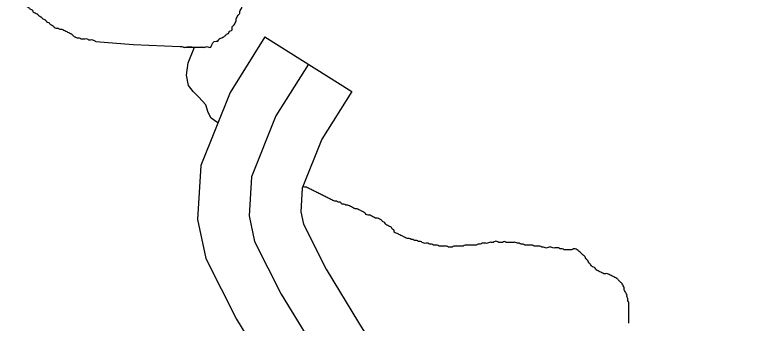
# Model space of a CAD drawing. Extents: x 813775 to 1157140, y 1757555 to 1979907.
# Drawn here: x 996904 to 999074, y 1877579 to 1878480 of the extents above; entities that cross this region are included whole.
import ezdxf

# ---------------------------------------------------------------- set-up
doc = ezdxf.new("R2010")
doc.units = 0
doc.layers.add('Level 35', color=7, linetype='Continuous')
doc.layers.add('Level 45', color=7, linetype='Continuous')

msp = doc.modelspace()

# ---------------------------------------------------------------- linework, layer by layer
at = {"layer": 'Level 35'}
for points in [[(997141.4, 1878402.1), (997250, 1878392.9), (997387.3, 1878387.8)], [(997497.4, 1878163.9), (997478.7, 1878178.4), (997469.2, 1878194.8), (997462.4, 1878216.6), (997441.9, 1878239.8), (997425.6, 1878256.1), (997411.9, 1878273.8), (997406.5, 1878303.8), (997410.6, 1878339.3), (997429.8, 1878385)]]:
    msp.add_lwpolyline(points, dxfattribs=at)
for points in [[(997477.2, 1878385), (997492.6, 1878403.4), (997498.2, 1878403.4), (997500.9, 1878409), (997506.5, 1878411.8), (997512.1, 1878414.6), (997517.7, 1878417.4), (997523.3, 1878423), (997528.8, 1878425.8), (997531.6, 1878431.3), (997537.2, 1878434.1), (997540, 1878439.7), (997540, 1878445.3), (997545.6, 1878450.9), (997548.4, 1878456.5), (997551.2, 1878462), (997551.2, 1878467.6), (997553.9, 1878473.2), (997556.7, 1878478.8), (997562.3, 1878484.4), (997562.3, 1878489.9), (997565.1, 1878495.5), (997567.9, 1878501.1), (997567.9, 1878506.7), (997567.9, 1878512.3), (997570.7, 1878517.9), (997570.7, 1878523.4), (997573.5, 1878529), (997573.5, 1878534.6), (997573.5, 1878540.2), (997573.5, 1878545.8), (997573.5, 1878551.3), (997573.5, 1878556.9), (997573.5, 1878562.5), (997573.5, 1878568.1), (997573.5, 1878573.7), (997573.5, 1878579.3), (997573.5, 1878584.8), (997573.5, 1878590.4), (997573.5, 1878596), (997573.5, 1878601.6), (997573.5, 1878607.2), (997573.5, 1878612.7), (997573.5, 1878618.3), (997573.5, 1878623.9), (997576.3, 1878629.5), (997576.3, 1878635.1), (997576.3, 1878640.7), (997579, 1878646.2), (997579, 1878651.8), (997579, 1878657.4), (997581.8, 1878663), (997581.8, 1878668.6), (997584.6, 1878674.1), (997587.4, 1878679.7), (997587.4, 1878685.3), (997590.2, 1878690.9), (997593, 1878696.5), (997595.8, 1878702.1), (997595.8, 1878707.6), (997598.6, 1878713.2), (997601.4, 1878718.8), (997604.2, 1878724.4), (997606.9, 1878730), (997609.7, 1878735.5), (997612.5, 1878741.1), (997615.3, 1878746.7), (997618.1, 1878752.3), (997620.9, 1878757.9), (997623.7, 1878763.5), (997626.5, 1878769), (997626.5, 1878774.6), (997629.3, 1878780.2), (997632.1, 1878785.8), (997634.8, 1878791.4), (997637.6, 1878796.9), (997643.2, 1878799.7), (997643.2, 1878805.3), (997648.8, 1878810.9), (997651.6, 1878816.5), (997654.4, 1878822.1), (997657.2, 1878827.6), (997659.9, 1878833.2), (997665.5, 1878838.8), (997668.3, 1878844.4), (997673.9, 1878850), (997676.7, 1878855.6), (997679.5, 1878861.1), (997685.1, 1878863.9), (997687.8, 1878869.5), (997693.4, 1878872.3)], [(996855.1, 1878613.9), (996855.1, 1878608.3), (996857.9, 1878602.7), (996857.9, 1878597.1), (996857.9, 1878591.5), (996860.7, 1878585.9), (996863.5, 1878580.4), (996866.3, 1878574.8), (996869.1, 1878569.2), (996871.9, 1878563.6), (996877.5, 1878560.8), (996880.3, 1878555.2), (996885.8, 1878549.7), (996888.6, 1878544.1), (996894.2, 1878541.3), (996897, 1878535.7), (996902.6, 1878532.9), (996908.2, 1878530.1), (996910.9, 1878524.5), (996916.5, 1878521.8), (996922.1, 1878519), (996927.7, 1878513.4), (996933.3, 1878510.6), (996938.8, 1878505), (996944.4, 1878502.2), (996950, 1878496.6), (996955.6, 1878493.8), (996958.4, 1878488.3), (996963.9, 1878485.5), (996969.5, 1878482.7), (996975.1, 1878477.1), (996980.7, 1878474.3), (996986.3, 1878468.7), (996991.8, 1878465.9), (996997.4, 1878460.4), (997003, 1878457.6), (997008.6, 1878452), (997014.2, 1878449.2), (997019.7, 1878443.6), (997025.3, 1878440.8), (997030.9, 1878440.8), (997036.5, 1878438), (997042.1, 1878438), (997047.6, 1878435.2), (997053.2, 1878432.4), (997058.8, 1878429.7), (997064.4, 1878426.9), (997069.9, 1878424.1), (997075.5, 1878418.5), (997081.1, 1878415.7), (997086.7, 1878412.9), (997092.3, 1878412.9), (997097.8, 1878410.1), (997103.4, 1878410.1), (997109, 1878410.1), (997114.6, 1878410.1), (997120.2, 1878407.3), (997125.7, 1878407.3), (997131.3, 1878407.3), (997136.9, 1878404.5), (997141.4, 1878402.1)], [(997387.3, 1878387.8), (997390.7, 1878387.8), (997399.1, 1878385), (997404.7, 1878385), (997413.1, 1878385), (997407.5, 1878385), (997413.1, 1878385), (997421.4, 1878385), (997413.1, 1878385), (997421.4, 1878385), (997415.9, 1878385), (997424.2, 1878385), (997429.8, 1878385), (997435.4, 1878385), (997441, 1878385), (997446.5, 1878385), (997452.1, 1878385), (997457.7, 1878385), (997449.3, 1878385), (997454.9, 1878385), (997460.5, 1878385), (997466.1, 1878387.8), (997471.6, 1878385), (997477.2, 1878385)], [(998062.6, 1877823.1), (998057.1, 1877825.9), (998051.7, 1877825.9), (998046.2, 1877828.6), (998040.8, 1877831.3), (998035.3, 1877834), (998029.9, 1877836.8), (998024.4, 1877839.5), (998019, 1877842.2), (998013.5, 1877844.9), (998013.5, 1877850.4), (998008.1, 1877853.1), (998005.3, 1877858.6), (997999.9, 1877861.3), (997994.4, 1877864), (997989, 1877866.8), (997986.2, 1877872.2), (997980.8, 1877874.9), (997975.3, 1877880.4), (997969.9, 1877883.1), (997964.4, 1877885.8), (997959, 1877885.8), (997953.5, 1877888.6), (997948.1, 1877891.3), (997942.6, 1877894), (997937.2, 1877894), (997931.7, 1877896.8), (997926.3, 1877902.2), (997920.8, 1877904.9), (997915.4, 1877907.7), (997909.9, 1877910.4), (997904.5, 1877913.1), (997899, 1877913.1), (997893.6, 1877915.8), (997888.1, 1877918.6), (997882.7, 1877921.3), (997877.2, 1877924), (997871.8, 1877924), (997866.3, 1877926.8), (997860.9, 1877926.8), (997855.4, 1877932.2), (997850, 1877932.2), (997844.5, 1877934.9), (997839.1, 1877934.9), (997833.6, 1877937.7), (997828.2, 1877940.4), (997822.7, 1877943.1), (997817.3, 1877945.8), (997811.8, 1877948.6), (997806.4, 1877951.3), (997800.9, 1877954), (997795.4, 1877956.7), (997790, 1877959.5), (997784.5, 1877962.2), (997779.1, 1877964.9), (997773.6, 1877967.7), (997768.2, 1877970.4), (997762.7, 1877973.1), (997757.3, 1877975.8), (997751.8, 1877975.8), (997746.5, 1877978.5)], [(998570.9, 1877772.4), (998547.7, 1877793.1), (998542.3, 1877795.9), (998536.8, 1877795.9), (998531.4, 1877793.1), (998525.9, 1877793.1), (998520.5, 1877793.1), (998515, 1877793.1), (998509.6, 1877793.1), (998504.1, 1877795.9), (998498.7, 1877795.9), (998493.2, 1877798.6), (998487.8, 1877798.6), (998482.3, 1877798.6), (998476.9, 1877798.6), (998471.4, 1877801.3), (998466, 1877801.3), (998460.5, 1877798.6), (998455.1, 1877798.6), (998449.6, 1877801.3), (998444.2, 1877801.3), (998438.7, 1877804), (998433.3, 1877804), (998427.8, 1877804), (998422.4, 1877804), (998416.9, 1877806.8), (998411.5, 1877806.8), (998406, 1877806.8), (998400.6, 1877806.8), (998395.1, 1877806.8), (998389.7, 1877809.5), (998384.2, 1877809.5), (998378.7, 1877812.2), (998373.3, 1877812.2), (998367.8, 1877814.9), (998362.4, 1877814.9), (998356.9, 1877814.9), (998351.5, 1877814.9), (998346, 1877814.9), (998340.6, 1877814.9), (998335.1, 1877817.7), (998329.7, 1877814.9), (998324.2, 1877814.9), (998318.8, 1877814.9), (998313.3, 1877817.7), (998307.9, 1877817.7), (998302.4, 1877814.9), (998297, 1877814.9), (998291.5, 1877814.9), (998286.1, 1877812.2), (998280.6, 1877812.2), (998275.2, 1877812.2), (998269.7, 1877812.2), (998264.3, 1877809.5), (998258.8, 1877809.5), (998253.4, 1877806.8), (998247.9, 1877806.8), (998242.5, 1877806.8), (998237, 1877806.8), (998231.6, 1877806.8), (998226.1, 1877806.8), (998220.7, 1877806.8), (998215.2, 1877804), (998209.8, 1877804), (998204.3, 1877804), (998198.9, 1877804), (998193.4, 1877804), (998187.9, 1877804), (998182.5, 1877801.3), (998177, 1877801.3), (998171.6, 1877801.3), (998166.1, 1877804), (998160.7, 1877804), (998155.2, 1877804), (998149.8, 1877804), (998144.3, 1877804), (998138.9, 1877806.8), (998133.4, 1877806.8), (998128, 1877806.8), (998122.5, 1877809.5), (998117.1, 1877809.5), (998111.6, 1877812.2), (998106.2, 1877812.2), (998100.7, 1877812.2), (998095.3, 1877814.9), (998089.8, 1877817.7), (998084.4, 1877817.7), (998078.9, 1877820.4), (998073.5, 1877820.4), (998068, 1877823.1), (998062.6, 1877823.1)], [(998699, 1877578.8), (998699, 1877584.2), (998699, 1877589.7), (998699, 1877595.1), (998699, 1877600.6), (998699, 1877606), (998699, 1877611.5), (998699, 1877616.9), (998699, 1877622.4), (998699, 1877627.9), (998699, 1877633.3), (998699, 1877638.8), (998696.3, 1877644.2), (998696.3, 1877649.7), (998693.6, 1877655.1), (998693.6, 1877660.6), (998690.8, 1877666), (998688.1, 1877671.5), (998685.4, 1877676.9), (998685.4, 1877682.4), (998682.7, 1877687.9), (998679.9, 1877693.3), (998674.5, 1877698.8), (998669, 1877704.2), (998663.6, 1877709.7), (998658.1, 1877712.4), (998652.7, 1877715.1), (998647.2, 1877717.8), (998641.8, 1877720.6), (998636.3, 1877723.3), (998630.9, 1877723.3), (998625.4, 1877723.3), (998620, 1877726), (998614.5, 1877728.8), (998609.1, 1877731.5), (998603.6, 1877734.2), (998600.9, 1877739.7), (998595.4, 1877742.4), (998590, 1877745.1), (998587.3, 1877750.6), (998581.8, 1877756), (998579.1, 1877761.5), (998573.6, 1877766.9), (998570.9, 1877772.4)]]:
    msp.add_spline(points, degree=3, dxfattribs=at)
at = {"layer": 'Level 45'}
msp.add_line((997635.5, 1878415.4), (997889.4, 1878255.7), dxfattribs=at)
for points in [[(997635.5, 1878415.4), (997533.4, 1878253.1), (997448, 1878039.4), (997438.7, 1877881.4), (997462.4, 1877767.7), (997552, 1877590.9), (997653.3, 1877424), (997724, 1877309.7)], [(997762.4, 1878335.6), (997667.6, 1878184.8), (997596.3, 1878006.3), (997589.6, 1877892.6), (997605.2, 1877817.8)], [(997889.4, 1878255.7), (997801.8, 1878116.5), (997744.6, 1877973.3), (997740.5, 1877903.7), (997748, 1877867.9), (997814.4, 1877736.8), (997909.2, 1877580.7), (997979.2, 1877467.3)], [(997605.2, 1877817.8), (997683.2, 1877663.9), (997781.3, 1877502.3), (997961.8, 1877210.1), (998140.1, 1876964.7), (998358.5, 1876685.8), (998483.3, 1876548.8), (998594.8, 1876437.3), (998677.2, 1876332.4), (998748.5, 1876218.6), (998808.7, 1876145), (998906.8, 1876033.5), (999004.9, 1875942), (999058.3, 1875863.7), (999073.9, 1875814.6), (999051.7, 1875694.4), (998998.2, 1875605.1), (998915.7, 1875540.4), (998826.6, 1875498), (998683.9, 1875489.1), (998518.3, 1875503.4)]]:
    msp.add_lwpolyline(points, dxfattribs=at)

doc.saveas('drawing.dxf')
